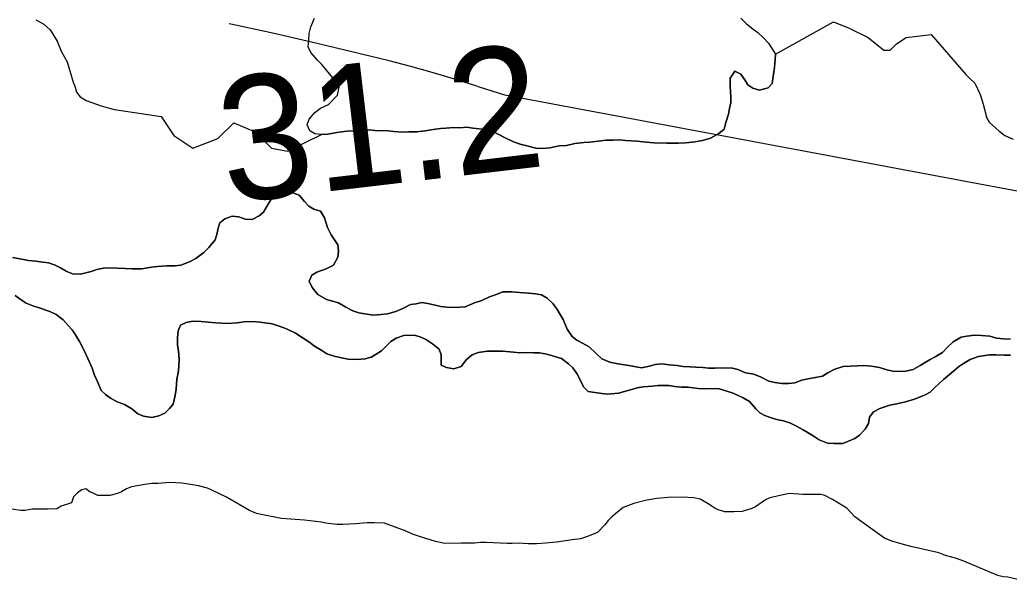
# Model space of a CAD drawing. Extents: x 3219052 to 3256913, y 800770 to 826146.
# Drawn here: x 3228645 to 3229178, y 811531 to 811833 of the extents above; entities that cross this region are included whole.
import ezdxf

# ---------------------------------------------------------------- set-up
doc = ezdxf.new("R2010")
doc.units = 0
for name, color, linetype in [('V-RIVR-RANG', 7, 'Continuous'), ('V-SITE-VEGE', 7, 'Continuous'), ('V-TOPO-MAJR', 7, 'Continuous'), ('V-TOPO-SHOR', 7, 'Continuous')]:
    doc.layers.add(name, color=color, linetype=linetype)

msp = doc.modelspace()

# ---------------------------------------------------------------- linework, layer by layer
at = {"layer": 'V-SITE-VEGE'}
for points in [[(3228653.6, 811833.02), (3228657.9, 811830.58), (3228661.4, 811827.61), (3228665.16, 811821.39), (3228667.3, 811815.99), (3228670.51, 811810.32), (3228673.72, 811799.25), (3228674.79, 811796.55), (3228675.59, 811793.85)], [(3228696.06, 811784.62), (3228721.13, 811780.81), (3228727.94, 811770.6), (3228738.14, 811763.79), (3228751.75, 811768.9), (3228760.26, 811777.41), (3228772.17, 811772.3), (3228780.67, 811763.79), (3228789.18, 811762.09), (3228807.63, 811771.09), (3228810.96, 811771.33), (3228815.8, 811772.14), (3228821.25, 811772.93), (3228825.47, 811773.15), (3228828.49, 811773.09), (3228833.32, 811773.6), (3228836.33, 811773.24), (3228843.57, 811773.09), (3228846.58, 811772.73), (3228851.09, 811772.34), (3228854.72, 811772.57), (3228858.94, 811772.49), (3228863.47, 811773), (3228867.71, 811773.82), (3228871.64, 811774.35), (3228874.67, 811774.59), (3228878.89, 811774.81), (3228882.21, 811774.74), (3228885.83, 811774.97), (3228889.14, 811774.6), (3228896.07, 811773.86), (3228899.67, 811772.89), (3228906.23, 811769.44), (3228911.02, 811767.23), (3228914.61, 811765.95), (3228918.21, 811764.98), (3228923.01, 811763.67), (3228926.93, 811763.6), (3228930.56, 811763.83), (3228935.71, 811764.93), (3228939.63, 811765.16), (3228944.18, 811766.27), (3228949.01, 811766.78), (3228952.03, 811767.02), (3228956.87, 811767.53), (3228960.8, 811768.05), (3228964.72, 811767.97), (3228968.35, 811768.21), (3228971.35, 811767.84), (3228977.68, 811767.42), (3228982.8, 811767.02), (3228986.71, 811766.63), (3228993.65, 811766.5), (3228999.98, 811766.37), (3229003.91, 811766.59), (3229008.74, 811767.1), (3229012.98, 811767.92), (3229017.23, 811769.04), (3229021.8, 811771.67), (3229024.56, 811774.03), (3229025.54, 811777.63), (3229026.84, 811782.13), (3229027.5, 811785.13), (3229028.17, 811788.44), (3229028.23, 811791.45), (3229027.74, 811797.19), (3229027.82, 811801.41), (3229030.31, 811805.28), (3229033.6, 811803.71), (3229035.65, 811800.65), (3229037.41, 811797.9), (3229040.08, 811796.04), (3229043.68, 811795.06), (3229048.23, 811796.18), (3229050.39, 811798.55), (3229051.09, 811803.66), (3229051.77, 811807.27), (3229052.15, 811811.49), (3229052.21, 811814.5), (3229083.46, 811831.86), (3229091.97, 811828.46), (3229102.18, 811823.35), (3229110.68, 811816.55), (3229114.08, 811816.55), (3229117.49, 811819.95), (3229122.59, 811823.35), (3229136.2, 811825.06), (3229154.84, 811803.43), (3229156.72, 811801.54), (3229159.68, 811798.83), (3229162.62, 811792.62), (3229164.23, 811787.49), (3229166.09, 811779.94), (3229167.43, 811777.78), (3229172.81, 811772.91), (3229175.77, 811770.47), (3229180.35, 811768.57)], [(3228675.59, 811793.85), (3228677.47, 811791.42), (3228680.7, 811789.52), (3228688.78, 811786.53), (3228692.55, 811785.44), (3228696.06, 811784.62)], [(3228973.12, 811646.59), (3228969.66, 811647.1), (3228966.36, 811647.6), (3228962.9, 811648.27), (3228958.62, 811650.1), (3228955.82, 811652.74), (3228951.88, 811656.55), (3228948.25, 811658.54), (3228945.12, 811660.2), (3228942.66, 811662.19), (3228940.03, 811666.15), (3228937.74, 811671.27), (3228936.26, 811674.08), (3228934.46, 811677.05), (3228932.16, 811680.03), (3228929.2, 811682.84), (3228926.23, 811684.67), (3228922.94, 811685.17), (3228919.31, 811685.51), (3228914.36, 811685.86), (3228909.91, 811686.2), (3228905.29, 811686.22), (3228902.16, 811685.07), (3228898.03, 811683.6), (3228894.07, 811681.63), (3228890.1, 811680.33), (3228884.98, 811678.2), (3228879.38, 811677.72), (3228875.09, 811677.9), (3228871.96, 811678.4), (3228868.82, 811679.07), (3228864.87, 811679.91), (3228861.57, 811680.41), (3228858.6, 811679.76), (3228855.47, 811679.44), (3228851.83, 811677.47), (3228847.7, 811675.67), (3228843.08, 811674.37), (3228839.78, 811674.05), (3228835.5, 811673.73), (3228827.75, 811674.91), (3228824.45, 811675.91), (3228820.66, 811677.9), (3228816.71, 811680.22), (3228810.29, 811682.06), (3228805.68, 811684.87), (3228802.56, 811688.51), (3228800.92, 811691.98), (3228802.41, 811695.27), (3228805.06, 811696.91), (3228810.01, 811698.71), (3228813.98, 811700.68), (3228816.46, 811704.96), (3228816.8, 811708.26), (3228816.31, 811711.56), (3228812.71, 811717.01), (3228810.74, 811720.97), (3228809.27, 811726.09), (3228806.97, 811729.73), (3228803.51, 811730.89), (3228800.71, 811732.39), (3228798.41, 811735.03), (3228795.45, 811738.34), (3228792.65, 811739.5), (3228789.36, 811740.01), (3228785.89, 811739.85), (3228783.08, 811738.38), (3228780.44, 811736.24), (3228778.78, 811733.44), (3228776.29, 811729.16), (3228773.98, 811727.19), (3228770.18, 811725.22), (3228766.39, 811725.4), (3228762.93, 811726.73), (3228759.47, 811727.07), (3228755.5, 811725.6), (3228752.86, 811723.46), (3228751.86, 811720.5), (3228751.19, 811717.2), (3228750.19, 811714.24), (3228746.88, 811710.12), (3228744.07, 811707.49), (3228739.77, 811704.21), (3228736.47, 811702.4), (3228731.84, 811700.6), (3228728.71, 811700.28), (3228724.26, 811700.3), (3228719.14, 811699.98), (3228716.01, 811699.5), (3228710.73, 811698.69), (3228705.62, 811698.71), (3228701.82, 811698.88), (3228697.37, 811699.06), (3228693.25, 811699.24), (3228690.11, 811699.08), (3228686.48, 811698.27), (3228683.35, 811697.12), (3228677.73, 811695.82), (3228673.45, 811696), (3228669.99, 811697.33), (3228666.86, 811699.15)], [(3228666.86, 811699.15), (3228664.06, 811700.65), (3228660.44, 811701.81), (3228657.47, 811702.32), (3228653.68, 811702.82), (3228649.72, 811703.16), (3228646.09, 811703.84), (3228640.98, 811704.84)], [(3228642.41, 811684.22), (3228645.2, 811682.23), (3228648.49, 811680.08), (3228651.95, 811678.75), (3228655.41, 811677.58), (3228661.18, 811675.59), (3228664.64, 811673.93), (3228668.42, 811671.11), (3228671.05, 811668.14), (3228673.19, 811665.82), (3228675, 811663.01), (3228677.12, 811659.54), (3228679.59, 811654.59), (3228681.55, 811650.29), (3228684.01, 811645.01), (3228685.32, 811641.38), (3228687.12, 811636.92), (3228688.76, 811632.96), (3228691.22, 811630.8), (3228693.86, 811628.98), (3228697.48, 811626.99), (3228701.43, 811625.49), (3228705.38, 811623.17), (3228708.51, 811620.36), (3228711.64, 811619.19), (3228716.09, 811618.52), (3228719.88, 811619.33), (3228723.19, 811620.81), (3228725.67, 811623.28), (3228727.65, 811625.58), (3228728.66, 811630.36), (3228729.33, 811633.82), (3228729.68, 811639.09), (3228730.34, 811642.56), (3228730.68, 811645.85), (3228730.87, 811650.14), (3228730.54, 811654.26), (3228729.9, 811657.73), (3228729.91, 811661.69), (3228730.41, 811665.15), (3228731.58, 811668.28), (3228734.72, 811669.75), (3228738.18, 811670.4), (3228742.8, 811670.22), (3228746.43, 811669.88), (3228750.71, 811669.54), (3228756.98, 811669.19), (3228762.09, 811669.5), (3228765.89, 811670.15), (3228770.34, 811670.3), (3228774.46, 811669.96), (3228781.06, 811668.95), (3228785.34, 811667.62), (3228788.64, 811666.29), (3228793.57, 811663.96), (3228796.7, 811661.98), (3228801.31, 811658.83), (3228803.78, 811657.01), (3228807.73, 811654.52), (3228810.53, 811652.86), (3228814.48, 811651.53), (3228818.44, 811650.7), (3228821.9, 811649.86), (3228826.68, 811649.68), (3228831.14, 811650.16), (3228834.27, 811650.98), (3228837.08, 811652.62), (3228839.89, 811654.42), (3228844.85, 811659.52), (3228847.83, 811661.33), (3228851.95, 811662.63), (3228857.56, 811662.78), (3228860.69, 811661.94), (3228864.15, 811660.29)], [(3229178.82, 811660.8), (3229175.19, 811660.81), (3229171.4, 811661.32), (3229167.77, 811662.32), (3229163.32, 811662.66), (3229159.53, 811662.84), (3229155.4, 811662.36), (3229152.27, 811661.71), (3229147.97, 811659.24), (3229145, 811656.45), (3229142.18, 811653.49), (3229138.22, 811651.2), (3229135.57, 811649.72), (3229132.93, 811648.08), (3229130.29, 811646.44), (3229126.48, 811644.31), (3229122.53, 811643.49), (3229119.39, 811643.34), (3229115.43, 811643.51), (3229112.3, 811644.18), (3229108.35, 811645.35), (3229104.06, 811646.19), (3229099.94, 811646.53), (3229096.32, 811646.38), (3229092.69, 811646.22), (3229088.73, 811645.9), (3229084.27, 811644.6), (3229080.47, 811642.47), (3229077.66, 811640.83), (3229073.86, 811640.01), (3229069.74, 811639.37), (3229066.44, 811638.55), (3229062.64, 811637.08), (3229059.34, 811636.76), (3229055.71, 811636.77), (3229051.92, 811637.28), (3229048.62, 811638.11), (3229044.51, 811640.27), (3229040.56, 811641.77), (3229036.1, 811642.6), (3229031.99, 811644.27), (3229029.02, 811645.1), (3229022.92, 811645.28), (3229019.62, 811645.13), (3229016.16, 811645.14), (3229013.02, 811645.48), (3229009.4, 811645.65), (3229006.1, 811645.83), (3229002.47, 811646), (3228999.34, 811646.51), (3228994.89, 811646.85), (3228991.26, 811647.36), (3228987.47, 811647.04), (3228984.33, 811646.06), (3228980.04, 811645.25), (3228976.09, 811645.92), (3228973.12, 811646.59)], [(3228864.15, 811660.29), (3228867.44, 811658.13), (3228871.06, 811655.32), (3228872.04, 811652.34), (3228872.02, 811646.74), (3228874.99, 811645.41), (3228878.94, 811644.74), (3228882.91, 811646.04), (3228885.72, 811649.83), (3228888.86, 811652.29), (3228892, 811653.44), (3228896.95, 811654.25), (3228901.24, 811654.23), (3228905.36, 811654.22), (3228911.13, 811653.71), (3228914.43, 811653.37), (3228918.22, 811653.52), (3228922.02, 811653.34), (3228925.15, 811653.34), (3228928.94, 811652.67), (3228936.85, 811650.33), (3228940.63, 811647.35), (3228943.1, 811645.2), (3228945.56, 811641.73), (3228947.37, 811637.93), (3228949, 811634.79), (3228951.31, 811632.47), (3228954.93, 811631.97), (3228958.72, 811631.46), (3228961.86, 811631.12), (3228967.63, 811631.6), (3228974.07, 811633.4), (3228977.7, 811634.54), (3228981, 811635.02), (3228985.78, 811635.34), (3228988.92, 811635.66), (3228994.85, 811635.64), (3228997.98, 811635.14), (3229001.61, 811634.79), (3229005.24, 811634.78), (3229010.52, 811634.11), (3229014.31, 811633.93), (3229017.94, 811634.08), (3229021.9, 811633.91), (3229026.01, 811632.74), (3229028.98, 811631.74), (3229031.78, 811630.58), (3229034.91, 811629.08), (3229038.2, 811627.09), (3229041.66, 811623.13), (3229043.79, 811620.98), (3229046.59, 811619.48), (3229050.38, 811618.15), (3229053.67, 811617.15), (3229056.64, 811616.65), (3229060.27, 811615.32), (3229063.23, 811613.99), (3229066.85, 811612), (3229071.96, 811609.02), (3229075.74, 811606.36), (3229080.35, 811604.54), (3229083.81, 811604.36), (3229088.6, 811604.51), (3229091.57, 811605.66), (3229095.04, 811607.13), (3229097.52, 811608.94), (3229100.66, 811612.22), (3229102.32, 811615.19), (3229102.99, 811618.65), (3229105.14, 811621.45), (3229108.44, 811623.25), (3229113.89, 811625.05), (3229117.69, 811625.86), (3229122.31, 811627), (3229127.1, 811628.31), (3229132.88, 811630.76), (3229135.69, 811632.07), (3229138.17, 811634.71), (3229140.48, 811636.84), (3229142.8, 811638.98), (3229148.25, 811643.41), (3229150.9, 811645.71), (3229153.54, 811647.52), (3229157.18, 811649.82), (3229161.64, 811651.29), (3229167.58, 811652.26), (3229171.04, 811652.25), (3229175.66, 811652.07), (3229178.96, 811652.06)], [(3229184.47, 811530.7), (3229177.47, 811532.34), (3229175.04, 811532.61), (3229172.07, 811533.16), (3229153.76, 811541.04), (3229149.18, 811542.67), (3229143.79, 811544.04), (3229140.29, 811545.4), (3229125.2, 811548.95), (3229117.92, 811550.86), (3229114.96, 811551.68), (3229110.92, 811553.31), (3229103.38, 811558.72), (3229095.04, 811564.95), (3229090.74, 811569.55), (3229082.94, 811574.16), (3229078.9, 811576.33), (3229076.74, 811576.87), (3229067.03, 811576.91), (3229059.75, 811577.47), (3229057.06, 811576.94), (3229049.23, 811575.07), (3229046.8, 811574), (3229041.39, 811570.24), (3229039.5, 811569.44), (3229034.37, 811567.84), (3229029.79, 811567.58), (3229024.94, 811567.59), (3229021.43, 811568.68), (3229019.55, 811569.5), (3229016.05, 811571.94), (3229011.74, 811574.38), (3229008.24, 811575.2), (3229002.04, 811575.49), (3228994.48, 811575.24), (3228988.28, 811574.72), (3228982.88, 811573.93), (3228975.87, 811572.06), (3228970.2, 811569.92), (3228963.98, 811564.82), (3228962.09, 811562.93), (3228960.19, 811560.51), (3228956.4, 811556.48), (3228950.46, 811554.07), (3228947.22, 811553), (3228942.64, 811552.48), (3228934.27, 811551.15), (3228928.34, 811550.63), (3228923.48, 811550.38), (3228918.9, 811550.39), (3228913.5, 811550.68), (3228910.27, 811550.42), (3228907.57, 811550.43), (3228896.25, 811551), (3228893.28, 811551.01), (3228890.04, 811550.75), (3228882.76, 811550.77), (3228874.13, 811550.53), (3228869.01, 811551.62), (3228860.39, 811554.35), (3228857.16, 811555.44), (3228852.58, 811557.34), (3228841.53, 811561.42), (3228835.87, 811561.71), (3228832.1, 811561.72), (3228825.89, 811561.2), (3228819.15, 811560.68), (3228815.91, 811560.69), (3228809.98, 811561.51), (3228807.56, 811562.06), (3228798.39, 811563.17), (3228785.99, 811564.02), (3228776.02, 811565.94), (3228772.51, 811566.75), (3228768.74, 811568.39), (3228756.36, 811575.43), (3228748.55, 811579.23), (3228746.13, 811580.32), (3228741.28, 811581.69), (3228738.31, 811582.23), (3228732.38, 811583.06), (3228725.91, 811583.35), (3228719.44, 811582.83), (3228716.2, 811582.84), (3228712.42, 811582.31), (3228705.14, 811580.98), (3228702.44, 811579.92)], [(3228702.44, 811579.92), (3228699.73, 811578.31), (3228697.57, 811577.5), (3228693.52, 811576.44), (3228687.05, 811576.46), (3228686.25, 811576.73), (3228684.9, 811577.54), (3228682.75, 811578.36), (3228680.59, 811579.98), (3228678.43, 811579.45), (3228676, 811577.84), (3228673.84, 811575.69), (3228672.75, 811572.46), (3228667.35, 811570.58), (3228664.92, 811569.24), (3228660.33, 811568.99), (3228651.7, 811569.01), (3228647.93, 811568.22), (3228645.5, 811568.22), (3228640.65, 811569.05)]]:
    msp.add_lwpolyline(points, dxfattribs=at)
at = {"layer": 'V-TOPO-MAJR'}
msp.add_lwpolyline([(3229316.76, 811715.39), (3228906.29, 811792.37), (3228893.3, 811796.47), (3228890.25, 811797.47), (3228878.78, 811801.09), (3228867.27, 811804.53), (3228855.67, 811807.72), (3228844.03, 811810.74), (3228823.99, 811815.7), (3228802.26, 811820.91), (3228780.48, 811825.9), (3228758.63, 811830.57), (3228757.75, 811830.75)], dxfattribs=at)
at = {"layer": 'V-TOPO-SHOR'}
for points in [[(3228889.14, 811774.6), (3228885.83, 811774.97), (3228882.21, 811774.74), (3228878.89, 811774.81), (3228874.67, 811774.59), (3228871.64, 811774.35), (3228867.71, 811773.82), (3228863.47, 811773), (3228858.94, 811772.49), (3228854.72, 811772.57), (3228851.09, 811772.34), (3228846.58, 811772.73), (3228843.57, 811773.09), (3228836.33, 811773.24), (3228833.32, 811773.6), (3228828.49, 811773.09), (3228825.47, 811773.15), (3228821.25, 811772.93), (3228815.8, 811772.14), (3228810.96, 811771.33), (3228807.63, 811771.09), (3228804.02, 811771.46), (3228801.34, 811773.03), (3228799.9, 811776.37), (3228800.86, 811779.37), (3228803.95, 811782.93), (3228807.01, 811785.28), (3228811.27, 811787.31), (3228816.2, 811792.34), (3228817.2, 811797.45), (3228813.67, 811801.74), (3228807.78, 811808.79), (3228805.41, 811811.25), (3228801.88, 811815.24), (3228800.43, 811818.29), (3228800.8, 811821.9), (3228800.87, 811825.52), (3228801.85, 811829.12), (3228803.75, 811833.91)], [(3229033.59, 811833.87), (3229036.55, 811830.8), (3229040.12, 811828.01), (3229042.79, 811826.15), (3229046.05, 811823.07), (3229048.41, 811820.31), (3229052.21, 811814.5), (3229052.15, 811811.49), (3229051.77, 811807.27), (3229051.09, 811803.66), (3229050.39, 811798.55), (3229048.23, 811796.18), (3229043.68, 811795.06), (3229040.08, 811796.04), (3229037.41, 811797.9), (3229035.65, 811800.65), (3229033.6, 811803.71), (3229030.31, 811805.28), (3229027.82, 811801.41), (3229027.74, 811797.19), (3229028.23, 811791.45), (3229028.17, 811788.44), (3229027.5, 811785.13), (3229026.84, 811782.13), (3229025.54, 811777.63), (3229024.56, 811774.03), (3229021.8, 811771.67), (3229017.23, 811769.04), (3229012.98, 811767.92), (3229008.74, 811767.1), (3229003.91, 811766.59), (3228999.98, 811766.37), (3228993.65, 811766.5), (3228986.71, 811766.63), (3228982.8, 811767.02), (3228977.68, 811767.42), (3228971.35, 811767.84), (3228968.35, 811768.21), (3228964.72, 811767.97), (3228960.8, 811768.05), (3228956.87, 811767.53), (3228952.03, 811767.02), (3228949.01, 811766.78), (3228944.18, 811766.27), (3228939.63, 811765.16), (3228935.71, 811764.93), (3228930.56, 811763.83), (3228926.93, 811763.6), (3228923.01, 811763.67), (3228918.21, 811764.98), (3228914.61, 811765.95), (3228911.02, 811767.23), (3228906.23, 811769.44), (3228899.67, 811772.89), (3228896.07, 811773.86), (3228889.14, 811774.6)], [(3228640.98, 811704.84), (3228646.09, 811703.84), (3228649.72, 811703.16), (3228653.68, 811702.82), (3228657.47, 811702.32), (3228660.44, 811701.81), (3228664.06, 811700.65), (3228666.86, 811699.15), (3228669.99, 811697.33), (3228673.45, 811696), (3228677.73, 811695.82), (3228683.35, 811697.12), (3228686.48, 811698.27), (3228690.11, 811699.08), (3228693.25, 811699.24), (3228697.37, 811699.06), (3228701.82, 811698.88), (3228705.62, 811698.71), (3228710.73, 811698.69), (3228716.01, 811699.5), (3228719.14, 811699.98), (3228724.26, 811700.3), (3228728.71, 811700.28), (3228731.84, 811700.6), (3228736.47, 811702.4), (3228739.77, 811704.21), (3228744.07, 811707.49), (3228746.88, 811710.12), (3228750.19, 811714.24), (3228751.19, 811717.2), (3228751.86, 811720.5), (3228752.86, 811723.46), (3228755.5, 811725.6), (3228759.47, 811727.07), (3228762.93, 811726.73), (3228766.39, 811725.4), (3228770.18, 811725.22), (3228773.98, 811727.19), (3228776.29, 811729.16), (3228778.78, 811733.44), (3228780.44, 811736.24), (3228783.08, 811738.38), (3228785.89, 811739.85), (3228789.36, 811740.01), (3228792.65, 811739.5), (3228795.45, 811738.34), (3228798.41, 811735.03), (3228800.71, 811732.39), (3228803.51, 811730.89), (3228806.97, 811729.73)], [(3228806.97, 811729.73), (3228809.27, 811726.09), (3228810.74, 811720.98), (3228812.71, 811717.01), (3228816.31, 811711.56), (3228816.8, 811708.26), (3228816.46, 811704.96), (3228813.97, 811700.68), (3228810.01, 811698.71), (3228805.06, 811696.91), (3228802.41, 811695.27), (3228800.92, 811691.98), (3228802.56, 811688.51), (3228805.68, 811684.87), (3228810.29, 811682.06), (3228816.71, 811680.22), (3228820.66, 811677.9), (3228824.45, 811675.91), (3228827.75, 811674.91), (3228835.5, 811673.73), (3228839.78, 811674.05), (3228843.08, 811674.37), (3228847.7, 811675.67), (3228851.83, 811677.47), (3228855.47, 811679.44), (3228858.6, 811679.76), (3228861.57, 811680.41), (3228864.87, 811679.91), (3228868.82, 811679.07), (3228871.96, 811678.4), (3228875.09, 811677.9), (3228879.38, 811677.72), (3228884.98, 811678.2), (3228890.1, 811680.33), (3228894.07, 811681.63), (3228898.03, 811683.6), (3228902.16, 811685.07), (3228905.29, 811686.22), (3228909.91, 811686.2), (3228914.36, 811685.86), (3228919.31, 811685.51), (3228922.94, 811685.17), (3228926.23, 811684.67), (3228929.2, 811682.84), (3228932.16, 811680.03), (3228934.46, 811677.05), (3228936.26, 811674.08), (3228937.74, 811671.27), (3228940.03, 811666.15), (3228942.66, 811662.19), (3228945.12, 811660.2), (3228948.25, 811658.54), (3228951.88, 811656.55), (3228955.82, 811652.75), (3228958.62, 811650.1), (3228962.9, 811648.27), (3228966.36, 811647.6), (3228969.66, 811647.1), (3228973.12, 811646.59), (3228976.09, 811645.92), (3228980.04, 811645.25), (3228984.33, 811646.06), (3228987.47, 811647.04), (3228991.26, 811647.36), (3228994.89, 811646.85), (3228999.34, 811646.51), (3229002.47, 811646.01), (3229006.1, 811645.83), (3229009.4, 811645.65), (3229013.03, 811645.48), (3229016.16, 811645.14), (3229019.62, 811645.13), (3229022.92, 811645.28), (3229029.02, 811645.1), (3229031.99, 811644.27), (3229036.1, 811642.6), (3229040.56, 811641.77), (3229044.51, 811640.27), (3229048.62, 811638.11), (3229051.92, 811637.28), (3229055.71, 811636.77), (3229059.34, 811636.76), (3229062.64, 811637.08), (3229066.44, 811638.55), (3229069.74, 811639.37), (3229073.86, 811640.01), (3229077.66, 811640.83), (3229080.47, 811642.47), (3229084.27, 811644.6), (3229088.73, 811645.9), (3229092.69, 811646.22), (3229096.31, 811646.38), (3229099.94, 811646.53), (3229104.06, 811646.19), (3229108.35, 811645.35), (3229112.3, 811644.18), (3229115.43, 811643.51), (3229119.39, 811643.34), (3229122.53, 811643.49), (3229126.48, 811644.31), (3229130.29, 811646.44)], [(3228851.95, 811662.63), (3228847.83, 811661.33), (3228844.85, 811659.52), (3228839.89, 811654.42), (3228837.08, 811652.62), (3228834.27, 811650.98), (3228831.14, 811650.16), (3228826.68, 811649.68), (3228821.9, 811649.86), (3228818.44, 811650.7), (3228814.48, 811651.53), (3228810.53, 811652.86), (3228807.73, 811654.52), (3228803.78, 811657.01), (3228801.31, 811658.83), (3228796.7, 811661.98), (3228793.57, 811663.96), (3228788.64, 811666.29), (3228785.34, 811667.62), (3228781.06, 811668.95), (3228774.46, 811669.96), (3228770.34, 811670.3), (3228765.89, 811670.15), (3228762.09, 811669.51), (3228756.98, 811669.19), (3228750.71, 811669.54), (3228746.43, 811669.88), (3228742.8, 811670.22), (3228738.18, 811670.4), (3228734.72, 811669.75), (3228731.58, 811668.28), (3228730.41, 811665.15), (3228729.91, 811661.69), (3228729.9, 811657.73), (3228730.54, 811654.26), (3228730.86, 811650.14), (3228730.68, 811645.85), (3228730.34, 811642.56), (3228729.68, 811639.09), (3228729.33, 811633.82), (3228728.66, 811630.36), (3228727.65, 811625.58), (3228725.67, 811623.28), (3228723.19, 811620.81), (3228719.88, 811619.33), (3228716.09, 811618.52), (3228711.64, 811619.19), (3228708.51, 811620.36), (3228705.38, 811623.17), (3228701.43, 811625.49), (3228697.48, 811626.99), (3228693.85, 811628.98), (3228691.22, 811630.8), (3228688.76, 811632.96), (3228687.12, 811636.92), (3228685.32, 811641.38), (3228684.01, 811645.01), (3228681.55, 811650.29), (3228679.59, 811654.59), (3228677.13, 811659.54), (3228675, 811663.01), (3228673.19, 811665.82), (3228671.05, 811668.14), (3228668.42, 811671.11), (3228664.64, 811673.93), (3228661.18, 811675.59), (3228655.41, 811677.58), (3228651.95, 811678.75), (3228648.49, 811680.08), (3228645.2, 811682.23), (3228642.41, 811684.22)], [(3229178.96, 811652.06), (3229175.66, 811652.07), (3229171.04, 811652.25), (3229167.58, 811652.26), (3229161.64, 811651.29), (3229157.18, 811649.82), (3229153.54, 811647.52), (3229150.9, 811645.71), (3229148.25, 811643.41), (3229142.8, 811638.98), (3229140.48, 811636.84), (3229138.17, 811634.7), (3229135.69, 811632.07), (3229132.88, 811630.76), (3229127.1, 811628.31), (3229122.31, 811627), (3229117.69, 811625.86), (3229113.89, 811625.05), (3229108.44, 811623.25), (3229105.14, 811621.45), (3229102.99, 811618.65), (3229102.32, 811615.19), (3229100.66, 811612.22), (3229097.52, 811608.94), (3229095.04, 811607.13), (3229091.57, 811605.66), (3229088.6, 811604.51), (3229083.81, 811604.36), (3229080.35, 811604.54), (3229075.74, 811606.36), (3229071.96, 811609.02), (3229066.85, 811612), (3229063.23, 811613.99), (3229060.27, 811615.32), (3229056.64, 811616.65), (3229053.67, 811617.15), (3229050.38, 811618.15), (3229046.59, 811619.48), (3229043.79, 811620.98), (3229041.65, 811623.13), (3229038.2, 811627.09), (3229034.91, 811629.08), (3229031.78, 811630.58), (3229028.98, 811631.74), (3229026.01, 811632.74), (3229021.9, 811633.91), (3229017.94, 811634.08), (3229014.31, 811633.93), (3229010.52, 811634.11), (3229005.24, 811634.78), (3229001.61, 811634.79), (3228997.98, 811635.14), (3228994.85, 811635.64), (3228988.92, 811635.66), (3228985.78, 811635.34), (3228981, 811635.02), (3228977.7, 811634.54), (3228974.07, 811633.4), (3228967.63, 811631.6), (3228961.86, 811631.12), (3228958.72, 811631.46), (3228954.93, 811631.97), (3228951.31, 811632.47), (3228949, 811634.79), (3228947.37, 811637.93), (3228945.56, 811641.73), (3228943.1, 811645.2), (3228940.63, 811647.35), (3228936.85, 811650.33), (3228928.94, 811652.67), (3228925.15, 811653.34), (3228922.02, 811653.34), (3228918.22, 811653.52), (3228914.43, 811653.37), (3228911.13, 811653.71), (3228905.36, 811654.22), (3228901.24, 811654.23), (3228896.95, 811654.25), (3228892, 811653.44), (3228888.86, 811652.29), (3228885.72, 811649.83), (3228882.91, 811646.04), (3228878.94, 811644.74), (3228874.99, 811645.41), (3228872.02, 811646.74), (3228872.04, 811652.34), (3228871.06, 811655.32), (3228867.44, 811658.13), (3228864.15, 811660.29), (3228860.69, 811661.94), (3228857.56, 811662.78), (3228851.95, 811662.63)], [(3229130.29, 811646.44), (3229132.93, 811648.08), (3229135.57, 811649.72), (3229138.22, 811651.19), (3229142.18, 811653.49), (3229145, 811656.45), (3229147.97, 811659.25), (3229152.27, 811661.71), (3229155.4, 811662.36), (3229159.53, 811662.84), (3229163.32, 811662.66), (3229167.77, 811662.32), (3229171.4, 811661.32), (3229175.19, 811660.81), (3229178.82, 811660.8)]]:
    msp.add_lwpolyline(points, dxfattribs=at)

# ---------------------------------------------------------------- texts
at = {"layer": 'V-RIVR-RANG'}
msp.add_text('31.2', height=67, rotation=6.7183, dxfattribs=at).set_placement((3228756.29, 811733.92))

doc.saveas('drawing.dxf')
